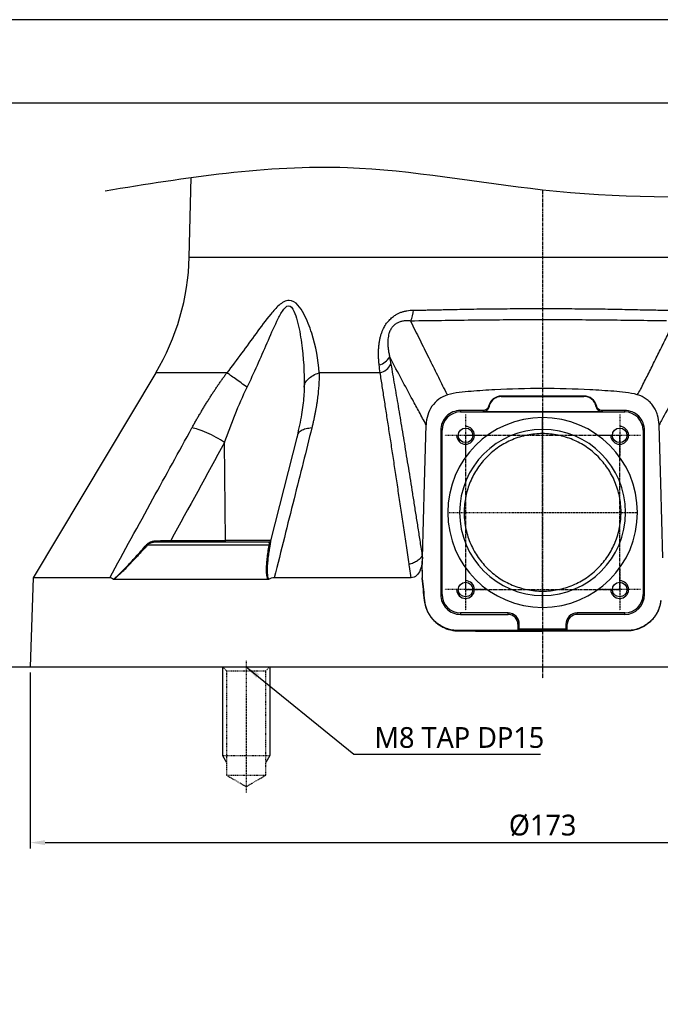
# Model space of a CAD drawing. Header units: millimetres. Extents: x 0 to 4378, y 0 to 2376.
# Tile 270 of 340: x 3911 to 4020, y 254 to 420. Entities that reach past the tile are written whole.
import ezdxf
from ezdxf.enums import TextEntityAlignment as Align

# ---------------------------------------------------------------- set-up
doc = ezdxf.new("R2010")
doc.units = ezdxf.units.MM
doc.header["$LTSCALE"] = 0.2
for name, pattern in [('CENTER2', [1.125, 0.75, -0.125, 0.125, -0.125]), ('CENTERX2', [4, 2.5, -0.5, 0.5, -0.5]), ('HIDDEN', [0.375, 0.25, -0.125])]:
    doc.linetypes.add(name, pattern=pattern)
for name, color, linetype in [('01_Object Line', 4, 'Continuous'), ('02_Center Line', 1, 'CENTER2'), ('03_Hidden Line', 2, 'HIDDEN'), ('05_Section Line', 3, 'Continuous'), ('12_Before Rev.Num.', 5, 'Continuous')]:
    doc.layers.add(name, color=color, linetype=linetype)
doc.styles.add('Rainbow-4.0 Style', font='malgunsl.ttf')
doc.dimstyles.new('Rainbow-4.0 Style', dxfattribs={"dimtxt": 3.5, "dimasz": 2.5, "dimexe": 1, "dimexo": 1, "dimgap": 1, "dimtad": 1, "dimdsep": 46, "dimtxsty": 'Rainbow-4.0 Style', "dimcen": 0, "dimclrd": 251, "dimclre": 251, "dimclrt": 7, "dimazin": 3, "dimtp": 0.1, "dimtm": 0.1, "dimtfac": 0.61, "dimtmove": 0, "dimatfit": 3, "dimfxl": 1, "dimlwd": -1, "dimlwe": -1, "dimarcsym": 1})

# ---------------------------------------------------------------- blocks, each defined once
blk = doc.blocks.new('13211 Blk$A39N2-6W2401R')
blk.add_circle((0, 0), 1.23)
at = {"layer": '02_Center Line'}
for p, q in [((0, 3.5), (0, -3.5)), ((3.5, 0), (-3.5, 0))]:
    blk.add_line(p, q, dxfattribs=at)
at = {"layer": '05_Section Line'}
blk.add_arc((0, 0), 1.5, 180, 90, dxfattribs=at)
blk = doc.blocks.new('13211 Blk$A39N2-6W2401T')
blk.add_circle((0, 0), 1.23)
at = {"layer": '02_Center Line'}
for p, q in [((0, 3.5), (0, -3.5)), ((3.5, 0), (-3.5, 0))]:
    blk.add_line(p, q, dxfattribs=at)
at = {"layer": '05_Section Line'}
blk.add_arc((0, 0), 1.5, 180, 90, dxfattribs=at)
blk = doc.blocks.new('13211 Blk$A39N2-6W2401V')
blk.add_circle((0, 0), 1.23)
at = {"layer": '02_Center Line'}
for p, q in [((0, 3.5), (0, -3.5)), ((3.5, 0), (-3.5, 0))]:
    blk.add_line(p, q, dxfattribs=at)
at = {"layer": '05_Section Line'}
blk.add_arc((0, 0), 1.5, 180, 90, dxfattribs=at)
blk = doc.blocks.new('13211 Blk$A39N2-6W2401X')
blk.add_circle((0, 0), 1.23)
at = {"layer": '02_Center Line'}
for p, q in [((0, 3.5), (0, -3.5)), ((3.5, 0), (-3.5, 0))]:
    blk.add_line(p, q, dxfattribs=at)
at = {"layer": '05_Section Line'}
blk.add_arc((0, 0), 1.5, 180, 90, dxfattribs=at)
blk = doc.blocks.new('13211 Blk$A39N2-6W2401P')
at = {"linetype": 'Continuous', "lineweight": 25}
for p, q in [((-59.6, 71.01), (-59.25, 84.47)), ((-59.6, 71.01), (59.6, 71.01)), ((-65.26, 51.54), (-85.91, 16.99)), ((-40.23, 48.75), (-40.29, 47.51)), ((-40.22, 49.1), (-40.23, 48.75)), ((6.97, 47.63), (-6.97, 47.61)), ((-6.97, 47.54), (6.97, 47.56)), ((-10.05, 45.19), (-13.85, 45.19)), ((-13.85, 45.19), (-13.85, 44.95)), ((-13.85, 44.95), (0, 44.95)), ((0, 44.98), (-10.02, 44.98)), ((0, 44.98), (0, 44.95)), ((10.02, 44.98), (0, 44.98)), ((0, 44.95), (13.85, 44.95)), ((13.85, 45.19), (10.05, 45.19)), ((13.85, 44.95), (13.85, 45.19)), ((0, 42), (0, 44)), ((-17.19, 41.85), (-17.19, 14.15)), ((-16.95, 41.85), (-17.19, 41.85)), ((-16.95, 14.15), (-16.95, 41.85)), ((0, 41.29), (0, 42)), ((17.19, 41.85), (16.95, 41.85)), ((16.95, 41.85), (16.95, 14.15)), ((17.19, 14.15), (17.19, 41.85)), ((-41.42, 40.88), (-45.92, 23.23)), ((-53.49, 23.29), (-53.65, 39.81)), ((-45.88, 23.29), (-53.49, 23.29)), ((-20.32, 18.1), (-20.28, 20.3)), ((-20.28, 20.3), (-20.28, 20.3)), ((-22.18, 17), (-22.47, 18.89)), ((-20.3, 18.27), (-20.32, 16.98)), ((-85.91, 16.99), (-86.43, 2)), ((-22.18, 17), (-22.18, 16.99)), ((-20.33, 16.88), (-20.34, 16.98)), ((-20.32, 16.98), (-20.34, 16.98)), ((-20.33, 16.88), (-20.34, 16.98)), ((-20.33, 16.88), (-20.33, 16.88)), ((-17.19, 14.15), (-16.95, 14.15)), ((0, 14.73), (0, 14)), ((0, 14), (0, 12)), ((16.95, 14.15), (17.19, 14.15)), ((-13.85, 11.05), (-13.85, 10.81)), ((-5.83, 11.05), (-13.85, 11.05)), ((-13.85, 10.81), (-5.83, 10.81)), ((-5.83, 10.81), (-5.83, 11.05)), ((5.83, 10.81), (5.83, 11.05)), ((13.85, 11.05), (5.83, 11.05)), ((13.85, 10.81), (5.83, 10.81)), ((13.85, 10.81), (13.85, 11.05)), ((-4.17, 9.15), (-4.17, 8.08)), ((-4.17, 8.08), (-3.93, 8.33)), ((-3.93, 8.33), (-3.93, 9.15)), ((3.93, 8.33), (-3.93, 8.33)), ((4.17, 9.15), (3.93, 9.15)), ((3.93, 9.15), (3.93, 8.33)), ((3.93, 8.33), (4.17, 8.08)), ((4.17, 8.08), (4.17, 9.15)), ((-14.17, 8.08), (-4.17, 8.08)), ((4.17, 8.08), (14.17, 8.08)), ((-86.43, 2), (86.43, 2))]:
    blk.add_line(p, q, dxfattribs=at)
at = {"linetype": 'Continuous', "lineweight": 25, "flags": 128}
for points in [[(-20.87, 60.28), (-21.58, 60.27), (-22.28, 60.27)], [(-6.97, 47.61), (-6.97, 47.57), (-6.97, 47.54)], [(6.97, 47.56), (6.97, 47.6), (6.97, 47.63)], [(-20.26, 20.35), (-19.92, 32.91), (-19.65, 42.77)], [(20.26, 20.35), (19.92, 32.91), (19.65, 42.77)], [(-62.69, 23.29), (-57.53, 23.29), (-53.49, 23.29)], [(-53.37, 23), (-53.39, 23.01), (-53.41, 23.02), (-53.43, 23.05), (-53.45, 23.09), (-53.47, 23.13), (-53.48, 23.18), (-53.48, 23.24), (-53.49, 23.29)], [(-20.32, 20.76), (-20.3, 20.59), (-20.28, 20.45)], [(-20.32, 18.1), (-20.29, 19.36), (-20.26, 20.35)], [(-20.26, 20.35), (-20.27, 20.32), (-20.28, 20.3)], [(-20.3, 18.27), (-20.31, 18.17), (-20.32, 18.1)], [(-19.91, 13.14), (-19.92, 13.14), (-19.92, 13.14)], [(-3.93, 9.15), (-4.07, 9.15), (-4.17, 9.15)], [(0, 8.08), (-7.94, 8.08), (-14.17, 8.08)], [(0, 7.99), (0, 8.04), (0, 8.08)], [(14.17, 8.08), (6.24, 8.08), (0, 8.08)]]:
    blk.add_lwpolyline(points, dxfattribs=at)
at = {"linetype": 'Continuous', "lineweight": 25}
for centre, radius, start, end in [((-99.59, 72.06), 40, 329.1279, 358.5), ((-26.32, 62.32), 4.54, 333.0982, 357.2856), ((-28.27, 55.6), 2.82, 284.3486, 330.8618), ((-28.14, 54.3), 2.86, 284.9335, 332.8574), ((-6.97, 45.44), 2.17, 90.0924, 166.2598), ((6.97, 45.46), 2.17, 13.3227, 90.0923), ((-13.85, 41.85), 3.34, 90, 180.0001), ((-13.85, 41.85), 3.1, 90, 180), ((13.85, 41.85), 3.1, 0, 90), ((0, 28), 16, 90, 270), ((0, 28), 16, 270, 90), ((0, 28), 14, 90, 270), ((0, 28), 14, 270, 90), ((-21.43, 20.84), 1.27, 335.0181, 337.4625), ((-13.85, 14.15), 3.1, 180, 270), ((13.85, 14.15), 3.34, 270, 359.9999), ((13.85, 14.15), 3.1, 270, 0), ((-5.83, 9.15), 1.9, 359.9077, 90), ((-5.83, 9.15), 1.66, 359.9077, 90), ((5.83, 9.15), 1.9, 90, 180.0923), ((5.83, 9.15), 1.66, 90, 180.0923)]:
    blk.add_arc(centre, radius, start, end, dxfattribs=at)
for points, knots in [([(-37.7, 51.54), (-37.82, 53.75), (-38.24, 56), (-39.3, 59.33), (-39.72, 60.44), (-40.57, 62.01), (-40.88, 62.52), (-41.66, 63.39), (-42.17, 63.76), (-43.37, 63.75), (-43.95, 63.37), (-44.96, 62.49), (-45.42, 61.97), (-46.73, 60.4), (-47.53, 59.29), (-49.96, 55.97), (-51.57, 53.74), (-53.26, 51.54)], [0, 0, 0, 0, 0.25, 0.25, 0.375, 0.375, 0.4375, 0.4375, 0.5, 0.5, 0.5625, 0.5625, 0.625, 0.625, 0.75, 0.75, 1, 1, 1, 1]), ([(-49.84, 49.1), (-48.66, 51.58), (-47.55, 54.09), (-45.92, 57.83), (-45.38, 59.07), (-44.52, 60.84), (-44.22, 61.42), (-43.58, 62.41), (-43.21, 62.84), (-42.47, 62.86), (-42.17, 62.43), (-41.71, 61.46), (-41.53, 60.89), (-41.07, 59.12), (-40.85, 57.87), (-40.33, 54.12), (-40.17, 51.59), (-40.22, 49.1)], [0, 0, 0, 0, 0.25, 0.25, 0.375, 0.375, 0.4375, 0.4375, 0.5, 0.5, 0.5625, 0.5625, 0.625, 0.625, 0.75, 0.75, 1, 1, 1, 1]), ([(-27.57, 52.87), (-27.58, 52.99), (-27.61, 53.23), (-27.64, 53.6), (-27.66, 53.96), (-27.67, 54.32), (-27.68, 54.67), (-27.68, 55.01), (-27.67, 55.34), (-27.65, 55.67), (-27.63, 55.99), (-27.59, 56.31), (-27.55, 56.62), (-27.5, 56.92), (-27.45, 57.21), (-27.38, 57.5), (-27.31, 57.78), (-27.23, 58.05), (-27.14, 58.31), (-27.04, 58.57), (-26.86, 58.98), (-26.56, 59.55), (-26.06, 60.23), (-25.48, 60.82), (-24.9, 61.25), (-24.36, 61.54), (-23.89, 61.75), (-23.4, 61.9), (-22.89, 62.02), (-22.35, 62.09), (-21.98, 62.1), (-21.79, 62.1)], [0, 0, 0, 0, 0.0335354, 0.0661457, 0.0978479, 0.1286597, 0.1585996, 0.1876872, 0.2159433, 0.24339, 0.2700509, 0.2959513, 0.3211182, 0.3455806, 0.3693697, 0.3925191, 0.4150646, 0.4370449, 0.4585015, 0.4794784, 0.5000228, 0.5626675, 0.6253279, 0.6883573, 0.750067, 0.7894952, 0.8292989, 0.8698829, 0.9116305, 0.9548961, 1, 1, 1, 1]), ([(-21.79, 62.1), (-21.56, 62.1), (-21.08, 62.11), (-20.31, 62.12), (-19.47, 62.13), (-18.55, 62.15), (-17.55, 62.17), (-15.75, 62.21), (-13.59, 62.26), (-11.16, 62.3), (-9.22, 62.32), (-7.36, 62.34), (-5.5, 62.36), (-3.66, 62.37), (-1.82, 62.37), (0.59, 62.38), (3.61, 62.37), (7.29, 62.34), (10.43, 62.31), (13.5, 62.25), (15.84, 62.2), (17.99, 62.15), (19.4, 62.13), (20.64, 62.11), (21.42, 62.11), (21.77, 62.11)], [0, 0, 0, 0, 0.01656, 0.034848, 0.054863, 0.076605, 0.100074, 0.125268, 0.202668, 0.249884, 0.292499, 0.33476, 0.376666, 0.41822, 0.459422, 0.500273, 0.580465, 0.663351, 0.74894, 0.793835, 0.874147, 0.911222, 0.944557, 0.97415, 1, 1, 1, 1]), ([(-22.28, 60.27), (-22.36, 60.27), (-22.52, 60.29), (-22.74, 60.3), (-22.96, 60.3), (-23.16, 60.3), (-23.48, 60.27), (-23.9, 60.19), (-24.44, 59.99), (-24.94, 59.69), (-25.38, 59.26), (-25.71, 58.73), (-25.91, 58.2), (-26.03, 57.69), (-26.1, 57.2), (-26.12, 56.67), (-26.1, 56.11), (-26.04, 55.51), (-25.94, 54.87), (-25.85, 54.45), (-25.8, 54.23)], [0, 0, 0, 0, 0.02862, 0.055529, 0.080711, 0.104158, 0.125866, 0.190952, 0.250673, 0.313493, 0.373641, 0.435025, 0.501449, 0.55254, 0.609654, 0.673321, 0.743931, 0.821775, 0.907074, 1, 1, 1, 1]), ([(-22.28, 60.27), (-21.76, 59.22), (-20.74, 57.16), (-19.23, 54.12), (-17.77, 51.17), (-16.81, 49.24), (-16.34, 48.29)], [0, 0, 0, 0, 0.260243, 0.513696, 0.7603, 1, 1, 1, 1]), ([(20.87, 60.28), (17.53, 60.33), (14.09, 60.38), (7.1, 60.45), (3.56, 60.47), (-3.54, 60.47), (-7.09, 60.45), (-14.09, 60.38), (-17.54, 60.32), (-20.87, 60.28)], [0, 0, 0, 0, 0.25, 0.25, 0.5, 0.5, 0.75, 0.75, 1, 1, 1, 1]), ([(16.52, 48.75), (16.88, 49.48), (17.62, 50.96), (18.74, 53.2), (19.89, 55.51), (21.06, 57.87), (21.86, 59.46), (22.27, 60.27)], [0, 0, 0, 0, 0.1908935, 0.3863638, 0.5863882, 0.7909423, 1, 1, 1, 1]), ([(-19.65, 42.77), (-20.04, 43.5), (-20.43, 44.22), (-21.19, 45.61), (-21.55, 46.29), (-22.54, 48.13), (-23.17, 49.3), (-24.42, 51.64), (-25.05, 52.81), (-25.71, 54.07), (-25.76, 54.15), (-25.8, 54.23)], [0, 0, 0, 0, 0.190379, 0.190379, 0.368385, 0.368385, 0.673716, 0.673716, 0.979051, 0.979051, 1, 1, 1, 1]), ([(25.8, 54.23), (25.76, 54.15), (25.71, 54.07), (25.05, 52.82), (24.42, 51.64), (23.17, 49.31), (22.55, 48.14), (21.3, 45.81), (20.67, 44.65), (19.91, 43.25), (19.78, 43.01), (19.65, 42.77)], [0, 0, 0, 0, 0.020822, 0.020822, 0.326008, 0.326008, 0.631192, 0.631192, 0.936375, 0.936375, 1, 1, 1, 1]), ([(-53.26, 51.54), (-55.17, 51.54), (-56.89, 51.54), (-59.89, 51.54), (-61.16, 51.54), (-63.21, 51.54), (-63.98, 51.54), (-65, 51.54), (-65.26, 51.54), (-65.26, 51.54)], [0, 0, 0, 0, 0.25, 0.25, 0.5, 0.5, 0.75, 0.75, 1, 1, 1, 1]), ([(-59.15, 42.25), (-59.04, 42.45), (-58.81, 42.86), (-58.47, 43.46), (-58.13, 44.05), (-57.79, 44.64), (-57.44, 45.22), (-57.1, 45.79), (-56.75, 46.35), (-56.41, 46.91), (-56.06, 47.46), (-55.72, 47.99), (-55.37, 48.52), (-55.02, 49.05), (-54.67, 49.56), (-54.32, 50.07), (-53.97, 50.56), (-53.62, 51.05), (-53.38, 51.38), (-53.26, 51.54)], [0, 0, 0, 0, 0.064449, 0.128129, 0.191052, 0.253231, 0.314678, 0.375407, 0.435431, 0.494764, 0.553419, 0.611411, 0.668753, 0.72546, 0.781548, 0.837029, 0.891922, 0.94624, 1, 1, 1, 1]), ([(-49.84, 49.1), (-50.17, 49.34), (-50.51, 49.59), (-51.18, 50.07), (-51.51, 50.3), (-52.12, 50.73), (-52.4, 50.93), (-52.89, 51.28), (-53.1, 51.42), (-53.26, 51.54)], [0, 0, 0, 0, 0.25, 0.25, 0.5, 0.5, 0.75, 0.75, 1, 1, 1, 1]), ([(-40.22, 49.1), (-40.21, 49.34), (-40.14, 49.59), (-39.91, 50.07), (-39.73, 50.3), (-39.28, 50.73), (-39.01, 50.93), (-38.39, 51.28), (-38.05, 51.42), (-37.7, 51.54)], [0, 0, 0, 0, 0.25, 0.25, 0.5, 0.5, 0.75, 0.75, 1, 1, 1, 1]), ([(-37.7, 51.54), (-37.7, 51.38), (-37.7, 51.05), (-37.71, 50.57), (-37.72, 50.07), (-37.75, 49.56), (-37.78, 49.05), (-37.83, 48.53), (-37.88, 48), (-37.94, 47.46), (-38.01, 46.91), (-38.09, 46.36), (-38.18, 45.79), (-38.28, 45.22), (-38.39, 44.64), (-38.51, 44.06), (-38.64, 43.46), (-38.78, 42.86), (-38.88, 42.45), (-38.93, 42.25)], [0, 0, 0, 0, 0.05369, 0.107948, 0.16279, 0.21823, 0.274284, 0.330967, 0.388293, 0.446278, 0.504934, 0.564276, 0.624318, 0.685073, 0.746554, 0.808774, 0.871747, 0.935485, 1, 1, 1, 1]), ([(-22.53, 19.31), (-22.68, 20.34), (-22.98, 22.38), (-23.42, 25.4), (-23.86, 28.34), (-24.28, 31.21), (-24.7, 34.01), (-25.11, 36.73), (-25.51, 39.38), (-25.91, 41.96), (-26.29, 44.46), (-26.67, 46.89), (-27.04, 49.24), (-27.28, 50.78), (-27.4, 51.54)], [0, 0, 0, 0, 0.094728, 0.187379, 0.277951, 0.366448, 0.452871, 0.537222, 0.619503, 0.699718, 0.777871, 0.853965, 0.928006, 1, 1, 1, 1]), ([(-25.59, 53), (-25.49, 52.43), (-25.29, 51.28), (-24.99, 49.52), (-24.68, 47.72), (-24.36, 45.88), (-24.05, 43.99), (-23.73, 42.06), (-23.4, 40.09), (-23.07, 38.07), (-22.73, 36), (-22.39, 33.9), (-22.05, 31.75), (-21.7, 29.55), (-21.35, 27.32), (-20.99, 25.03), (-20.62, 22.71), (-20.38, 21.14), (-20.26, 20.35)], [0, 0, 0, 0, 0.053498, 0.108194, 0.164089, 0.221183, 0.279478, 0.338973, 0.39967, 0.461567, 0.524666, 0.588966, 0.654468, 0.721171, 0.789076, 0.858183, 0.928491, 1, 1, 1, 1]), ([(-16.34, 48.29), (-16.3, 48.21), (-16.2, 48.06), (-16.1, 47.9), (-16.05, 47.82)], [0, 0, 0, 0, 0.503174, 1, 1, 1, 1]), ([(15.97, 47.84), (15.31, 48.03), (14.65, 48.15), (13.32, 48.33), (12.66, 48.38), (10.66, 48.51), (9.32, 48.61), (5.32, 48.82), (2.64, 48.9), (-2.71, 48.9), (-5.39, 48.82), (-9.4, 48.61), (-10.74, 48.51), (-13.41, 48.32), (-14.74, 48.22), (-16.05, 47.82)], [0, 0, 0, 0, 0.0625, 0.0625, 0.125, 0.125, 0.25, 0.25, 0.5, 0.5, 0.75, 0.75, 0.875, 0.875, 1, 1, 1, 1]), ([(-40.28, 47.61), (-40.38, 46.59), (-40.58, 44.43), (-41.13, 42.1), (-41.42, 40.87)], [0, 0, 0, 0, 0.474446, 1, 1, 1, 1]), ([(-16.05, 47.82), (-16.58, 47.66), (-17.08, 47.41), (-17.97, 46.75), (-18.35, 46.35), (-18.99, 45.44), (-19.22, 44.94), (-19.55, 43.88), (-19.64, 43.33), (-19.65, 42.77)], [0, 0, 0, 0, 0.25, 0.25, 0.5, 0.5, 0.75, 0.75, 1, 1, 1, 1]), ([(-6.97, 47.54), (-7.2, 47.54), (-7.44, 47.5), (-7.9, 47.34), (-8.12, 47.21), (-8.51, 46.88), (-8.68, 46.68), (-8.92, 46.26), (-9, 46.03), (-9.04, 45.81)], [0, 0, 0, 0, 0.25, 0.25, 0.5, 0.5, 0.75, 0.75, 1, 1, 1, 1]), ([(9.04, 45.81), (9, 46.04), (8.92, 46.27), (8.68, 46.7), (8.52, 46.9), (8.13, 47.23), (7.9, 47.36), (7.43, 47.52), (7.19, 47.56), (6.97, 47.56)], [0, 0, 0, 0, 0.25, 0.25, 0.5, 0.5, 0.75, 0.75, 1, 1, 1, 1]), ([(19.65, 42.77), (19.64, 43.34), (19.55, 43.89), (19.3, 44.69), (19.19, 44.95), (18.95, 45.45), (18.81, 45.69), (18.49, 46.15), (18.31, 46.37), (17.92, 46.77), (17.71, 46.95), (17.26, 47.27), (17.02, 47.42), (16.51, 47.67), (16.25, 47.77), (15.97, 47.84)], [0, 0, 0, 0, 0.25, 0.25, 0.375, 0.375, 0.5, 0.5, 0.625, 0.625, 0.75, 0.75, 0.875, 0.875, 1, 1, 1, 1]), ([(-9.08, 45.95), (-9.13, 45.74), (-9.26, 45.54), (-9.61, 45.27), (-9.82, 45.19), (-10.05, 45.19)], [0, 0, 0, 0, 0.5, 0.5, 1, 1, 1, 1]), ([(-10.02, 44.98), (-9.79, 44.98), (-9.56, 45.07), (-9.2, 45.37), (-9.08, 45.58), (-9.04, 45.81)], [0, 0, 0, 0, 0.5, 0.5, 1, 1, 1, 1]), ([(9.04, 45.81), (9.08, 45.58), (9.2, 45.37), (9.56, 45.07), (9.79, 44.98), (10.02, 44.98)], [0, 0, 0, 0, 0.5, 0.5, 1, 1, 1, 1]), ([(10.05, 45.19), (9.83, 45.19), (9.61, 45.27), (9.26, 45.55), (9.13, 45.74), (9.08, 45.96)], [0, 0, 0, 0, 0.5, 0.5, 1, 1, 1, 1]), ([(17.19, 41.85), (17.19, 42.29), (17.1, 42.72), (16.77, 43.53), (16.52, 43.9), (15.9, 44.52), (15.53, 44.77), (14.72, 45.1), (14.29, 45.19), (13.85, 45.19)], [0, 0, 0, 0, 0.25, 0.25, 0.5, 0.5, 0.75, 0.75, 1, 1, 1, 1]), ([(-73.02, 16.99), (-70.59, 21.42), (-65.98, 29.84), (-61.35, 38.25), (-59.15, 42.25)], [0, 0, 0, 0, 0.525562, 1, 1, 1, 1]), ([(-53.65, 39.81), (-54.08, 40.09), (-54.56, 40.38), (-55.59, 40.94), (-56.14, 41.21), (-57.17, 41.67), (-57.67, 41.86), (-58.52, 42.13), (-58.87, 42.21), (-59.15, 42.25)], [0, 0, 0, 0, 0.25, 0.25, 0.5, 0.5, 0.75, 0.75, 1, 1, 1, 1]), ([(-38.93, 42.25), (-39.41, 40.31), (-40.41, 36.32), (-41.96, 30.16), (-43.58, 23.69), (-44.69, 19.26), (-45.26, 16.99)], [0, 0, 0, 0, 0.23072, 0.474293, 0.730719, 1, 1, 1, 1]), ([(-38.93, 42.25), (-39.27, 42.2), (-39.97, 42.12), (-40.77, 41.77), (-41.32, 41.31), (-41.38, 40.9), (-41.4, 40.71)], [0, 0, 0, 0, 0.241729, 0.497856, 0.760298, 1, 1, 1, 1]), ([(0, 41.29), (-0.88, 41.29), (-1.75, 41.2), (-3.03, 40.94), (-3.45, 40.84), (-4.29, 40.58), (-4.7, 40.43), (-5.9, 39.93), (-6.66, 39.52), (-7.73, 38.8), (-8.08, 38.54), (-8.74, 37.99), (-9.05, 37.7), (-9.65, 37.1), (-9.94, 36.79), (-10.48, 36.13), (-10.74, 35.78), (-11.46, 34.71), (-11.86, 33.96), (-12.36, 32.77), (-12.51, 32.37), (-12.77, 31.54), (-12.87, 31.11), (-13.14, 29.83), (-13.23, 28.97), (-13.24, 27.66), (-13.22, 27.22), (-13.14, 26.34), (-13.07, 25.91), (-12.83, 24.62), (-12.58, 23.79), (-12.08, 22.57), (-11.89, 22.17), (-11.49, 21.4), (-11.27, 21.03), (-10.79, 20.31), (-10.53, 19.96), (-9.99, 19.29), (-9.69, 18.96), (-8.78, 18.04), (-8.12, 17.49), (-7.05, 16.76), (-6.67, 16.53), (-5.9, 16.12), (-5.51, 15.93), (-4.32, 15.43), (-3.49, 15.17), (-2.2, 14.91), (-1.76, 14.84), (-0.88, 14.75), (-0.44, 14.73), (0, 14.73)], [0, 0, 0, 0, 0.0625, 0.0625, 0.09375, 0.09375, 0.125, 0.125, 0.1875, 0.1875, 0.21875, 0.21875, 0.25, 0.25, 0.28125, 0.28125, 0.3125, 0.3125, 0.375, 0.375, 0.40625, 0.40625, 0.4375, 0.4375, 0.5, 0.5, 0.53125, 0.53125, 0.5625, 0.5625, 0.625, 0.625, 0.65625, 0.65625, 0.6875, 0.6875, 0.71875, 0.71875, 0.75, 0.75, 0.8125, 0.8125, 0.84375, 0.84375, 0.875, 0.875, 0.9375, 0.9375, 0.96875, 0.96875, 1, 1, 1, 1]), ([(0, 14.73), (0.44, 14.73), (0.88, 14.75), (1.76, 14.84), (2.19, 14.91), (3.04, 15.08), (3.46, 15.19), (4.3, 15.44), (4.71, 15.59), (5.92, 16.1), (6.68, 16.52), (7.76, 17.24), (8.1, 17.5), (8.77, 18.06), (9.09, 18.35), (10, 19.27), (10.55, 19.94), (11.27, 21.03), (11.49, 21.41), (11.9, 22.18), (12.08, 22.57), (12.41, 23.37), (12.55, 23.78), (12.8, 24.62), (12.91, 25.05), (13.16, 26.35), (13.24, 27.22), (13.23, 28.53), (13.21, 28.96), (13.11, 29.84), (13.05, 30.27), (12.79, 31.54), (12.53, 32.37), (12.03, 33.56), (11.84, 33.95), (11.43, 34.71), (11.21, 35.08), (10.74, 35.78), (10.48, 36.13), (9.94, 36.79), (9.65, 37.1), (8.74, 38.02), (8.08, 38.56), (7.02, 39.28), (6.65, 39.5), (5.89, 39.91), (5.49, 40.1), (4.29, 40.6), (3.47, 40.85), (2.19, 41.11), (1.75, 41.18), (0.87, 41.27), (0.44, 41.29), (0, 41.29)], [0, 0, 0, 0, 0.03125, 0.03125, 0.0625, 0.0625, 0.09375, 0.09375, 0.125, 0.125, 0.1875, 0.1875, 0.21875, 0.21875, 0.25, 0.25, 0.3125, 0.3125, 0.34375, 0.34375, 0.375, 0.375, 0.40625, 0.40625, 0.4375, 0.4375, 0.5, 0.5, 0.53125, 0.53125, 0.5625, 0.5625, 0.625, 0.625, 0.65625, 0.65625, 0.6875, 0.6875, 0.71875, 0.71875, 0.75, 0.75, 0.8125, 0.8125, 0.84375, 0.84375, 0.875, 0.875, 0.9375, 0.9375, 0.96875, 0.96875, 1, 1, 1, 1]), ([(-65.21, 23.23), (-65.15, 23.23), (-65, 23.23), (-64.77, 23.24), (-64.51, 23.24), (-64.23, 23.25), (-63.85, 23.26), (-63.43, 23.27), (-63.01, 23.28), (-62.78, 23.29), (-62.69, 23.29)], [0, 0, 0, 0, 0.078536, 0.168013, 0.268223, 0.3789, 0.499714, 0.712676, 0.87881, 1, 1, 1, 1]), ([(-62.57, 23), (-62.6, 23), (-62.63, 23.03), (-62.67, 23.14), (-62.69, 23.22), (-62.69, 23.29)], [0, 0, 0, 0, 0.5, 0.5, 1, 1, 1, 1]), ([(-72.4, 16.71), (-72.34, 16.77), (-72.21, 16.88), (-72.01, 17.05), (-71.81, 17.22), (-71.61, 17.41), (-71.4, 17.61), (-71.19, 17.81), (-70.81, 18.18), (-70.23, 18.78), (-69.45, 19.62), (-68.6, 20.55), (-67.72, 21.53), (-67.12, 22.21), (-66.81, 22.56)], [0, 0, 0, 0, 0.031274, 0.063517, 0.096755, 0.131014, 0.166318, 0.20269, 0.240151, 0.360404, 0.510337, 0.663788, 0.826995, 1, 1, 1, 1]), ([(-66.68, 22.46), (-66.84, 22.28), (-67.16, 21.93), (-67.64, 21.41), (-68.1, 20.9), (-68.55, 20.42), (-68.99, 19.95), (-69.42, 19.5), (-69.96, 18.94), (-70.56, 18.32), (-71.13, 17.77), (-71.52, 17.41), (-71.79, 17.17), (-72.06, 16.93), (-72.25, 16.78), (-72.35, 16.69)], [0, 0, 0, 0, 0.090023, 0.177343, 0.261973, 0.343923, 0.423205, 0.499834, 0.573824, 0.710165, 0.818443, 0.865601, 0.906573, 0.952085, 1, 1, 1, 1]), ([(-66.81, 22.56), (-66.79, 22.58), (-66.73, 22.64), (-66.64, 22.72), (-66.55, 22.8), (-66.44, 22.87), (-66.33, 22.94), (-66.21, 23), (-66.03, 23.07), (-65.8, 23.15), (-65.51, 23.21), (-65.31, 23.22), (-65.21, 23.23)], [0, 0, 0, 0, 0.0670898, 0.1351552, 0.2046137, 0.275856, 0.3492409, 0.4250923, 0.5036975, 0.6678046, 0.8326211, 1, 1, 1, 1]), ([(-65.21, 23), (-65.24, 23), (-65.35, 23), (-65.55, 22.98), (-65.79, 22.94), (-66.02, 22.87), (-66.22, 22.79), (-66.4, 22.7), (-66.56, 22.59), (-66.64, 22.5), (-66.68, 22.46)], [0, 0, 0, 0, 0.055014, 0.2020477, 0.3804593, 0.5081233, 0.6485908, 0.7768725, 0.893683, 1, 1, 1, 1]), ([(-46.12, 22.46), (-50.1, 22.46), (-53.87, 22.46), (-60.79, 22.46), (-63.93, 22.46), (-66.68, 22.46)], [0, 0, 0, 0, 0.5, 0.5, 1, 1, 1, 1]), ([(-65.21, 23), (-65.21, 23), (-65.21, 23.02), (-65.21, 23.11), (-65.21, 23.17), (-65.21, 23.23)], [0, 0, 0, 0, 0.5, 0.5, 1, 1, 1, 1]), ([(-46.21, 23), (-49.87, 23), (-53.33, 23), (-59.71, 23), (-62.62, 23), (-65.21, 23)], [0, 0, 0, 0, 0.5, 0.5, 1, 1, 1, 1]), ([(-46.34, 16.69), (-46.35, 16.74), (-46.39, 16.84), (-46.43, 17), (-46.47, 17.16), (-46.5, 17.33), (-46.53, 17.5), (-46.55, 17.68), (-46.57, 18), (-46.58, 18.49), (-46.54, 19.27), (-46.46, 20.21), (-46.32, 21.31), (-46.18, 22.07), (-46.12, 22.46)], [0, 0, 0, 0, 0.029458, 0.059523, 0.090223, 0.121587, 0.153637, 0.186399, 0.219894, 0.321108, 0.446719, 0.618462, 0.802842, 1, 1, 1, 1]), ([(-45.97, 22.56), (-46.01, 22.36), (-46.08, 21.97), (-46.17, 21.39), (-46.25, 20.84), (-46.32, 20.31), (-46.39, 19.64), (-46.45, 18.9), (-46.47, 18.2), (-46.45, 17.7), (-46.41, 17.34), (-46.35, 17.02), (-46.29, 16.81), (-46.26, 16.71)], [0, 0, 0, 0, 0.098276, 0.193316, 0.285125, 0.373711, 0.459081, 0.620629, 0.749962, 0.817449, 0.881524, 0.942324, 1, 1, 1, 1]), ([(-45.92, 23.23), (-45.94, 23.17), (-45.97, 23.11), (-46.08, 23.02), (-46.15, 23), (-46.21, 23)], [0, 0, 0, 0, 0.5, 0.5, 1, 1, 1, 1]), ([(-45.92, 23.23), (-45.92, 23.22), (-45.92, 23.22), (-45.92, 23.2), (-45.92, 23.18), (-45.92, 23.15), (-45.92, 23.11), (-45.92, 23.04), (-45.92, 22.96), (-45.93, 22.84), (-45.94, 22.71), (-45.96, 22.61), (-45.97, 22.56)], [0, 0, 0, 0, 0.083677, 0.166556, 0.248845, 0.330767, 0.412557, 0.494459, 0.630714, 0.759152, 0.881549, 1, 1, 1, 1]), ([(-22.53, 19.31), (-22.28, 19.37), (-22.02, 19.45), (-21.54, 19.64), (-21.32, 19.76), (-20.92, 20.02), (-20.75, 20.17), (-20.48, 20.46), (-20.39, 20.62), (-20.32, 20.76)], [0, 0, 0, 0, 0.25, 0.25, 0.5, 0.5, 0.75, 0.75, 1, 1, 1, 1]), ([(-20.28, 20.3), (-20.29, 19.95), (-20.33, 19.61), (-20.42, 19.09), (-20.46, 18.92), (-20.55, 18.59), (-20.61, 18.42), (-20.81, 17.93), (-20.99, 17.62), (-21.37, 17.27), (-21.52, 17.17), (-21.84, 17.03), (-22, 17), (-22.18, 17)], [0, 0, 0, 0, 0.25, 0.25, 0.375, 0.375, 0.5, 0.5, 0.75, 0.75, 0.875, 0.875, 1, 1, 1, 1]), ([(-73.02, 16.99), (-75.08, 16.99), (-76.94, 16.99), (-80.16, 16.99), (-81.53, 16.99), (-83.72, 16.99), (-84.54, 16.99), (-85.64, 16.99), (-85.91, 16.99), (-85.91, 16.99)], [0, 0, 0, 0, 0.25, 0.25, 0.5, 0.5, 0.75, 0.75, 1, 1, 1, 1]), ([(-72.4, 16.71), (-72.5, 16.8), (-72.6, 16.87), (-72.8, 16.97), (-72.91, 16.99), (-73.02, 16.99)], [0, 0, 0, 0, 0.5, 0.5, 1, 1, 1, 1]), ([(-72.35, 16.69), (-72.36, 16.69), (-72.37, 16.7), (-72.39, 16.7), (-72.39, 16.71), (-72.4, 16.71)], [0, 0, 0, 0, 0.48749, 0.48749, 1, 1, 1, 1]), ([(-46.34, 16.69), (-48.92, 16.69), (-51.43, 16.69), (-56.25, 16.69), (-58.56, 16.69), (-62.95, 16.69), (-65.02, 16.69), (-68.9, 16.69), (-70.7, 16.69), (-72.35, 16.69)], [0, 0, 0, 0, 0.25, 0.25, 0.5, 0.5, 0.75, 0.75, 1, 1, 1, 1]), ([(-46.26, 16.71), (-46.27, 16.71), (-46.28, 16.7), (-46.31, 16.7), (-46.32, 16.69), (-46.34, 16.69)], [0, 0, 0, 0, 0.486079, 0.486079, 1, 1, 1, 1]), ([(-45.26, 16.99), (-45.44, 16.99), (-45.61, 16.97), (-45.94, 16.87), (-46.1, 16.8), (-46.26, 16.71)], [0, 0, 0, 0, 0.5, 0.5, 1, 1, 1, 1]), ([(-22.18, 16.99), (-26.23, 16.99), (-30.22, 16.99), (-37.96, 16.99), (-41.7, 16.99), (-45.26, 16.99)], [0, 0, 0, 0, 0.5, 0.5, 1, 1, 1, 1]), ([(-17.19, 14.15), (-17.19, 13.71), (-17.1, 13.28), (-16.77, 12.47), (-16.52, 12.1), (-15.9, 11.48), (-15.53, 11.23), (-14.72, 10.9), (-14.29, 10.81), (-13.85, 10.81)], [0, 0, 0, 0, 0.25, 0.25, 0.5, 0.5, 0.75, 0.75, 1, 1, 1, 1]), ([(-19.92, 13.14), (-19.88, 12.66), (-19.77, 12.2), (-19.52, 11.53), (-19.42, 11.31), (-19.2, 10.89), (-19.08, 10.69), (-18.8, 10.31), (-18.66, 10.12), (-18.34, 9.77), (-18.17, 9.61), (-17.82, 9.3), (-17.63, 9.16), (-17.24, 8.9), (-17.03, 8.78), (-16.41, 8.46), (-15.97, 8.3), (-15.28, 8.13), (-15.05, 8.09), (-14.58, 8.04), (-14.35, 8.03), (-13.18, 8.02), (-12.25, 8.02), (-9.44, 8), (-7.55, 8), (-3.78, 7.99), (-1.89, 7.99), (0, 7.99)], [0, 0, 0, 0, 0.0625, 0.0625, 0.09375, 0.09375, 0.125, 0.125, 0.15625, 0.15625, 0.1875, 0.1875, 0.21875, 0.21875, 0.25, 0.25, 0.3125, 0.3125, 0.34375, 0.34375, 0.375, 0.375, 0.5, 0.5, 0.75, 0.75, 1, 1, 1, 1]), ([(-14.17, 8.08), (-14.52, 8.08), (-14.87, 8.12), (-15.56, 8.24), (-15.9, 8.33), (-16.55, 8.58), (-16.87, 8.73), (-17.47, 9.08), (-17.75, 9.29), (-18.28, 9.74), (-18.52, 10), (-18.85, 10.4), (-18.95, 10.55), (-19.14, 10.84), (-19.23, 10.99), (-19.48, 11.46), (-19.61, 11.78), (-19.81, 12.44), (-19.88, 12.79), (-19.91, 13.14)], [0, 0, 0, 0, 0.125, 0.125, 0.25, 0.25, 0.375, 0.375, 0.5, 0.5, 0.625, 0.625, 0.6875, 0.6875, 0.75, 0.75, 0.875, 0.875, 1, 1, 1, 1]), ([(19.92, 13.14), (19.88, 12.66), (19.77, 12.21), (19.52, 11.54), (19.43, 11.32), (19.21, 10.91), (19.09, 10.71), (18.82, 10.32), (18.67, 10.14), (18.36, 9.79), (18.19, 9.62), (17.66, 9.17), (17.27, 8.9), (16.44, 8.47), (16.01, 8.31), (15.33, 8.14), (15.09, 8.1), (14.63, 8.04), (14.39, 8.03), (13.23, 8.02), (12.29, 8.02), (9.47, 8), (7.58, 8), (3.79, 7.99), (1.9, 7.99), (0, 7.99)], [0, 0, 0, 0, 0.0625, 0.0625, 0.09375, 0.09375, 0.125, 0.125, 0.15625, 0.15625, 0.1875, 0.1875, 0.25, 0.25, 0.3125, 0.3125, 0.34375, 0.34375, 0.375, 0.375, 0.5, 0.5, 0.75, 0.75, 1, 1, 1, 1]), ([(19.91, 13.14), (19.88, 12.79), (19.81, 12.45), (19.66, 11.95), (19.6, 11.79), (19.47, 11.46), (19.4, 11.3), (19.15, 10.84), (18.96, 10.55), (18.53, 10), (18.28, 9.74), (17.76, 9.29), (17.47, 9.08), (16.87, 8.73), (16.55, 8.58), (15.9, 8.33), (15.57, 8.24), (14.88, 8.12), (14.52, 8.08), (14.17, 8.08)], [0, 0, 0, 0, 0.125, 0.125, 0.1875, 0.1875, 0.25, 0.25, 0.375, 0.375, 0.5, 0.5, 0.625, 0.625, 0.75, 0.75, 0.875, 0.875, 1, 1, 1, 1])]:
    blk.add_open_spline(points, degree=3, knots=knots, dxfattribs=at)
for points in [[(-25.8, 54.23), (-25.73, 53.81), (-25.66, 53.4), (-25.59, 53)], [(-27.4, 51.54), (-31, 51.54), (-34.46, 51.54), (-37.7, 51.54)], [(-27.4, 51.54), (-27.46, 51.97), (-27.51, 52.42), (-27.57, 52.87)], [(-53.65, 39.81), (-52.52, 42.98), (-51.28, 46.1), (-49.84, 49.1)], [(15.97, 47.84), (16.15, 48.15), (16.34, 48.45), (16.52, 48.75)], [(-10.05, 45.19), (-10.04, 45.12), (-10.03, 45.05), (-10.02, 44.98)], [(-9.04, 45.81), (-9.05, 45.86), (-9.07, 45.9), (-9.08, 45.95)], [(9.08, 45.96), (9.07, 45.91), (9.05, 45.86), (9.04, 45.81)], [(10.05, 45.19), (10.05, 45.12), (10.04, 45.05), (10.02, 44.98)], [(-53.65, 39.81), (-56.67, 34.31), (-59.68, 28.8), (-62.69, 23.29)], [(-66.68, 22.46), (-66.71, 22.48), (-66.76, 22.51), (-66.81, 22.56)], [(-46.21, 23), (-46.17, 23), (-46.07, 22.84), (-46.12, 22.46)], [(-45.97, 22.56), (-46, 22.51), (-46.05, 22.48), (-46.12, 22.46)], [(-20.28, 20.45), (-20.28, 20.4), (-20.28, 20.35), (-20.28, 20.3)], [(-22.47, 18.89), (-22.49, 19.03), (-22.51, 19.17), (-22.53, 19.3)], [(-20.33, 16.88), (-20.18, 15.64), (-20.04, 14.39), (-19.91, 13.14)], [(-19.92, 13.14), (-20.04, 14.39), (-20.18, 15.64), (-20.33, 16.88)]]:
    blk.add_open_spline(points, degree=3, dxfattribs=at)
at = {"layer": '02_Center Line', "linetype": 'CENTERX2'}
blk.add_line((0, 82.41), (0, 0), dxfattribs=at)
at = {"layer": '02_Center Line'}
for p, q in [((0, 12), (0, 44)), ((-16, 28), (16, 28))]:
    blk.add_line(p, q, dxfattribs=at)
at = {"layer": '02_Center Line', "linetype": 'CENTERX2'}
blk.add_lwpolyline([(13, 41), (-13, 41), (-13, 15), (13, 15)], close=True, dxfattribs=at)
at = {"layer": '12_Before Rev.Num.'}
blk.add_spline([(-73.79, 82.24), (-32.93, 86.15), (0, 82.41), (75.51, 84.36)], degree=3, dxfattribs=at)
for name, p in [('13211 Blk$A39N2-6W2401R', (-13, 41)), ('13211 Blk$A39N2-6W2401T', (13, 41)), ('13211 Blk$A39N2-6W2401V', (-13, 15)), ('13211 Blk$A39N2-6W2401X', (13, 15))]:
    blk.add_blockref(name, p)
blk = doc.blocks.new('*D153')
at = {"color": 251, "linetype": 'ByBlock', "transparency": 16777216}
for p, q in [((3913.24, 309.93), (3913.24, 280.27)), ((4086.1, 309.93), (4086.1, 280.27)), ((3915.74, 281.27), (4083.6, 281.27))]:
    blk.add_line(p, q, dxfattribs=at)
at = {"color": 251, "transparency": 16777216}
for points in [[(3915.74, 281.68), (3915.74, 280.85), (3913.24, 281.27)], [(4083.6, 281.68), (4083.6, 280.85), (4086.1, 281.27)]]:
    blk.add_solid(points, dxfattribs=at)
at = {"layer": 'Defpoints', "color": 0, "transparency": 16777216}
for p in [(3913.24, 310.93), (4086.1, 310.93), (4086.1, 281.27)]:
    blk.add_point(p, dxfattribs=at)
at = {"color": 7, "transparency": 16777216, "insert": (3999.67, 284.15), "char_height": 3.5, "attachment_point": 5, "style": 'Rainbow-4.0 Style'}
blk.add_mtext('%%c173', dxfattribs=at)
blk = doc.blocks.new('A$C0aa5b13d')
for p, q in [((-3.32, 14.32), (-4, 15)), ((3.32, 14.32), (4, 15)), ((3.32, 14.32), (-3.32, 14.32)), ((-3.32, -3.3), (-3.32, 14.32)), ((3.32, 14.32), (3.32, -3.3)), ((4, 0), (-4, 0)), ((3.32, -3.3), (-3.32, -3.3)), ((0, -5.22), (-3.32, -3.3)), ((3.32, -3.3), (0, -5.22))]:
    blk.add_line(p, q)
at = {"layer": '01_Object Line'}
for p, q in [((-4, 15), (-4, 0)), ((4, 15), (4, 0)), ((-4, 0), (-3.32, -1.17)), ((4, 0), (3.32, -1.17))]:
    blk.add_line(p, q, dxfattribs=at)
at = {"layer": '02_Center Line'}
blk.add_line((0, 16), (0, -6.22), dxfattribs=at)
blk = doc.blocks.new('A$C5c51ae111123')
blk.add_lwpolyline([(0, 0), (594, 0), (594, 420), (0, 420)], close=True)
at = {"layer": '05_Section Line', "linetype": 'Continuous'}
blk.add_lwpolyline([(579.86, 14.14), (579.86, 405.9), (14.14, 405.9), (14.14, 14.14)], close=True, dxfattribs=at)
at = {"linetype": 'Continuous', "style": 'Rainbow-4.0 Style'}
for tag, p in [('PART_NAME', (525.41, 77.26)), ('DRAWING_NO', (515.51, 64.88)), ('REV', (567.48, 64.88)), ('제도', (542.73, 52.41)), ('DATE_1', (567.48, 52.41)), ('SCALE', (480.86, 48.79)), ('MATERIAL', (510.56, 48.79)), ('검도', (542.73, 42.51)), ('DATE_2', (567.48, 42.51)), ('승인', (542.73, 32.61)), ('DATE_3', (567.48, 32.61)), ('REFERENCE', (510.56, 28.99)), ('PAGE', (542.73, 22.81))]:
    blk.add_attdef(tag, text='', height=3.54, dxfattribs=at).set_placement(p, align=Align.MIDDLE_CENTER)

msp = doc.modelspace()

# ---------------------------------------------------------------- linework, layer by layer
at = {"layer": '12_Before Rev.Num.'}
msp.add_line((3893.723, 310.928), (4101.955, 310.928), dxfattribs=at)

# ---------------------------------------------------------------- block references
for name, p in [('A$C5c51ae111123', (3784, 0)), ('13211 Blk$A39N2-6W2401P', (3999.668, 308.928))]:
    msp.add_blockref(name, p)
at = {"layer": '03_Hidden Line', "xscale": -1}
msp.add_blockref('A$C0aa5b13d', (3949.668, 295.928), dxfattribs=at)

# ---------------------------------------------------------------- texts
at = {"color": 7, "insert": (3971.32, 297.19), "char_height": 3.5, "attachment_point": 7, "style": 'Rainbow-4.0 Style'}
msp.add_mtext('M8 TAP DP15', dxfattribs=at)

# ---------------------------------------------------------------- dimensions: what is measured, and where the dimension line sits
dim = msp.add_linear_dim(base=(4086.098, 281.268), p1=(3913.237, 310.928), p2=(4086.098, 310.928), dimstyle='Rainbow-4.0 Style', override={"dimdec": 0, "dimpost": '%%c<>'})
dim.commit()
dim.dimension.update_dxf_attribs({"geometry": '*D153', "text_midpoint": (3999.668, 284.153)})

# ---------------------------------------------------------------- leaders
at = {"annotation_type": 0, "has_hookline": 1, "hookline_direction": 0, "text_width": 27.971}
msp.add_leader([(3949.668, 310.928), (3967.82, 296.19), (3970.32, 296.19)], dimstyle='Rainbow-4.0 Style', override={"dimgap": 1, "dimtad": 1}, dxfattribs=at)

doc.saveas('drawing.dxf')
